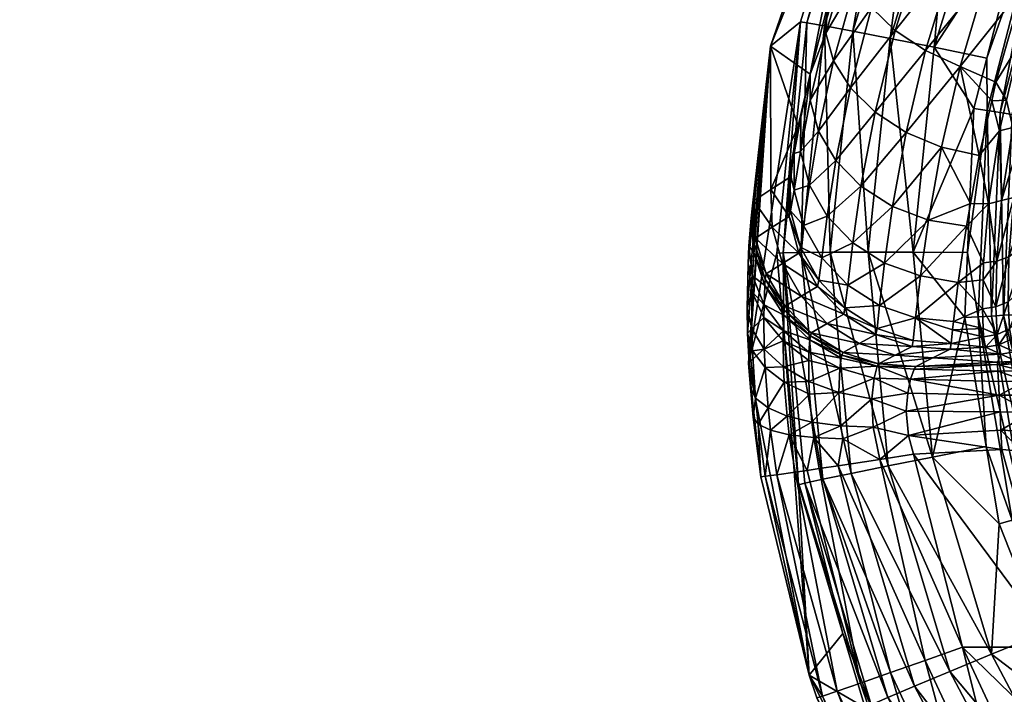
# Model space of a CAD drawing. Extents: x -0.182 to 0.135, y -0.168 to 0.
# Tile 354 of 656: x -0.04168 to -0.03276, y -0.0387 to -0.03258. Entities that reach past the tile are written whole.
import ezdxf

# ---------------------------------------------------------------- set-up
doc = ezdxf.new("R2010")
doc.units = 0
doc.layers.add('mesh', color=7, linetype='CONTINUOUS')

msp = doc.modelspace()

# ---------------------------------------------------------------- meshes
at = {"layer": 'mesh'}
mesh = msp.add_polyface(dxfattribs=at)
corners = [(-0.0341601, -0.0318317, -0.2741673), (-0.0343585, -0.0324591, -0.2746359), (-0.0339357, -0.0300997, -0.2961181), (-0.0335685, -0.0304776, -0.2737787), (-0.0338795, -0.0311084, -0.273776), (-0.033982, -0.0305869, -0.327761), (-0.0348738, -0.0328239, -0.2961419), (-0.0346032, -0.0326029, -0.3277786), (-0.0336481, -0.0299687, -0.3277556), (-0.0329795, -0.0287309, -0.3277448), (-0.0335348, -0.0307632, -0.3290509), (-0.034128, -0.0326883, -0.3290677), (-0.0337905, -0.0327542, -0.3293842), (-0.0337761, -0.0306654, -0.3286628), (-0.0343844, -0.0326395, -0.32868), (-0.0339279, -0.0306056, -0.3282248), (-0.0345457, -0.0326105, -0.3282424), (-0.0329309, -0.0287596, -0.3282088), (-0.0336498, -0.030807, -0.2733402), (-0.0338913, -0.0312635, -0.2734679), (-0.033526, -0.0306445, -0.2731052), (-0.0338239, -0.031442, -0.2731803), (-0.0332054, -0.031097, -0.2725042), (-0.0336815, -0.0316331, -0.2729307), (-0.0333527, -0.0309332, -0.2726708), (-0.033461, -0.0307804, -0.2728737), (-0.034303, -0.0329577, -0.2741542), (-0.0345159, -0.0333118, -0.2750155), (-0.0343736, -0.0327048, -0.2743864), (-0.0341761, -0.0320348, -0.2738835), (-0.0341084, -0.032253, -0.2736191), (-0.0339612, -0.0324726, -0.2733906), (-0.0341512, -0.033202, -0.273954), (-0.0337438, -0.03268, -0.2732123), (-0.0334697, -0.0328622, -0.2730952), (-0.0339275, -0.0334224, -0.2737982), (-0.0334725, -0.0318251, -0.2727342), (-0.0345162, -0.0330787, -0.2752922)]
mesh.append_faces([[corners[k] for k in face] for face in [(0, 1, 2, 2), (3, 0, 2, 2), (4, 0, 3, 3), (5, 6, 7, 7), (5, 2, 6, 6), (8, 2, 5, 5), (8, 9, 2, 2), (10, 11, 12, 12), (13, 11, 10, 10), (13, 14, 11, 11), (15, 14, 13, 13), (15, 16, 14, 14), (5, 16, 15, 15), (5, 7, 16, 16), (17, 15, 13, 13), (8, 5, 15, 15), (18, 4, 3, 3), (19, 4, 18, 18), (20, 19, 18, 18), (21, 22, 23, 23), (19, 24, 21, 21), (20, 25, 19, 19), (26, 27, 28, 28), (29, 1, 0, 0), (29, 28, 1, 1), (30, 28, 29, 29), (30, 26, 28, 28), (31, 26, 30, 30), (31, 32, 26, 26), (33, 32, 31, 31), (34, 35, 33, 33), (19, 0, 4, 4), (19, 29, 0, 0), (21, 29, 19, 19), (21, 30, 29, 29), (23, 30, 21, 21), (23, 31, 30, 30), (36, 31, 23, 23), (36, 33, 31, 31), (2, 1, 37, 37), (37, 6, 2, 2), (28, 37, 1, 1)]])
mesh = msp.add_polyface(dxfattribs=at)
corners = [(-0.0333904, -0.0328336, -0.3296123), (-0.0329134, -0.0329315, -0.3297396), (-0.0325571, -0.0315536, -0.3297275), (-0.0328407, -0.0310495, -0.3295967), (-0.0323987, -0.0312359, -0.3297248), (-0.0332172, -0.0308936, -0.329368), (-0.0337905, -0.0327542, -0.3293842), (-0.0335348, -0.0307632, -0.3290509), (-0.0321515, -0.0313535, -0.2721667), (-0.0323497, -0.0319724, -0.2724066), (-0.0323584, -0.0317333, -0.2723054), (-0.0320319, -0.0312173, -0.272123), (-0.0325929, -0.0315898, -0.2722792), (-0.0323372, -0.0312164, -0.2721442), (-0.032818, -0.0314318, -0.2723045), (-0.0325174, -0.0310713, -0.2721589), (-0.0330248, -0.0312654, -0.2723805), (-0.0332099, -0.0320064, -0.2726028), (-0.0329094, -0.032166, -0.2725445), (-0.0334725, -0.0318251, -0.2727342), (-0.0336815, -0.0316331, -0.2729307), (-0.0332054, -0.031097, -0.2725042), (-0.0337438, -0.03268, -0.2732123), (-0.0334697, -0.0328622, -0.2730952), (-0.0322412, -0.0320041, -0.2724353), (-0.0324212, -0.0321938, -0.2725271), (-0.0319257, -0.0312638, -0.2721506), (-0.0324424, -0.0315964, -0.3297321), (-0.0327925, -0.033426, -0.3297224), (-0.0323303, -0.0316386, -0.3297067), (-0.0324762, -0.0334763, -0.3293762), (-0.0320307, -0.0317536, -0.3293612), (-0.0320729, -0.0317369, -0.3294749), (-0.0322194, -0.0325483, -0.3292467), (-0.0320156, -0.0317603, -0.3292398), (-0.0325895, -0.0322941, -0.2725628), (-0.0331558, -0.0330079, -0.2730466), (-0.0321385, -0.0320228, -0.2724873), (-0.0325046, -0.032812, -0.2728819), (-0.0319722, -0.0320184, -0.2726485), (-0.0323996, -0.032813, -0.27293), (-0.0322296, -0.0327694, -0.2730778), (-0.0321413, -0.032674, -0.2732669), (-0.0319177, -0.0319955, -0.272749), (-0.0322273, -0.0316776, -0.329653), (-0.0315065, -0.0299864, -0.3296923), (-0.0326838, -0.0334427, -0.3296684), (-0.0325208, -0.0334686, -0.32949)]
mesh.append_faces([[corners[k] for k in face] for face in [(0, 1, 2, 2), (3, 2, 4, 4), (3, 0, 2, 2), (5, 0, 3, 3), (5, 6, 0, 0), (7, 6, 5, 5), (8, 9, 10, 10), (8, 11, 9, 9), (12, 8, 10, 10), (12, 13, 8, 8), (14, 13, 12, 12), (14, 15, 13, 13), (16, 15, 14, 14), (17, 12, 18, 18), (17, 14, 12, 12), (19, 14, 17, 17), (19, 16, 14, 14), (20, 16, 19, 19), (20, 21, 16, 16), (17, 22, 19, 19), (18, 23, 17, 17), (9, 24, 25, 25), (9, 26, 24, 24), (11, 26, 9, 9), (27, 2, 1, 1), (27, 4, 2, 2), (28, 29, 27, 27), (30, 31, 32, 32), (33, 34, 31, 31), (35, 9, 25, 25), (10, 9, 35, 35), (12, 10, 35, 35), (18, 12, 35, 35), (35, 36, 18, 18), (37, 38, 24, 24), (39, 40, 37, 37), (41, 40, 39, 39), (42, 41, 43, 43), (44, 45, 29, 29), (46, 44, 29, 29), (47, 32, 44, 44)]])
mesh = msp.add_polyface(dxfattribs=at)
corners = [(-0.0333904, -0.0328336, -0.3296123), (-0.033032, -0.03339, -0.3297436), (-0.0329134, -0.0329315, -0.3297396), (-0.0335815, -0.0346907, -0.3296285), (-0.0337905, -0.0327542, -0.3293842), (-0.0333247, -0.0337385, -0.2736558), (-0.0337693, -0.0342765, -0.2744521), (-0.0336462, -0.0336051, -0.2736967), (-0.0331558, -0.0330079, -0.2730466), (-0.0334697, -0.0328622, -0.2730952), (-0.0329833, -0.0338145, -0.273678), (-0.0330624, -0.0342508, -0.2741946), (-0.0332099, -0.0320064, -0.2726028), (-0.0337438, -0.03268, -0.2732123), (-0.0329094, -0.032166, -0.2725445), (-0.0326157, -0.0327956, -0.2728548), (-0.0326794, -0.0335622, -0.2734614), (-0.0327357, -0.033312, -0.2732495), (-0.0325046, -0.032812, -0.2728819), (-0.0324212, -0.0321938, -0.2725271), (-0.032911, -0.0334081, -0.3297479), (-0.0324424, -0.0315964, -0.3297321), (-0.0327925, -0.033426, -0.3297224), (-0.0328731, -0.0352704, -0.3297384), (-0.0325538, -0.0352539, -0.3293917), (-0.0324762, -0.0334763, -0.3293762), (-0.0325208, -0.0334686, -0.32949), (-0.032798, -0.0335904, -0.2734715), (-0.0328983, -0.0342538, -0.2741812), (-0.0328699, -0.0333183, -0.2732507), (-0.0328317, -0.0331512, -0.2731068), (-0.0325895, -0.0322941, -0.2725628), (-0.0327799, -0.0342235, -0.2741645), (-0.0323996, -0.032813, -0.27293), (-0.0325723, -0.0335474, -0.2735035), (-0.0326707, -0.0341955, -0.2741989), (-0.0323998, -0.0334673, -0.273634), (-0.0324971, -0.0340829, -0.2743085), (-0.0326838, -0.0334427, -0.3296684), (-0.0323303, -0.0316386, -0.3297067), (-0.0322273, -0.0316776, -0.329653), (-0.0327634, -0.0352642, -0.3296843), (-0.0325988, -0.0352557, -0.3295056)]
mesh.append_faces([[corners[k] for k in face] for face in [(0, 1, 2, 2), (0, 3, 1, 1), (4, 3, 0, 0), (5, 6, 7, 7), (8, 7, 9, 9), (8, 5, 7, 7), (10, 5, 8, 8), (10, 11, 5, 5), (12, 9, 13, 13), (14, 8, 9, 9), (15, 16, 17, 17), (15, 18, 16, 16), (19, 18, 15, 15), (20, 2, 1, 1), (20, 21, 2, 2), (22, 21, 20, 20), (23, 22, 20, 20), (24, 25, 26, 26), (10, 27, 28, 28), (29, 27, 10, 10), (30, 15, 17, 17), (31, 15, 30, 30), (31, 19, 15, 15), (17, 29, 30, 30), (27, 29, 17, 17), (8, 29, 10, 10), (8, 30, 29, 29), (31, 30, 8, 8), (16, 27, 17, 17), (32, 27, 16, 16), (32, 28, 27, 27), (33, 16, 18, 18), (34, 16, 33, 33), (34, 32, 16, 16), (35, 32, 34, 34), (36, 35, 34, 34), (37, 35, 36, 36), (38, 39, 22, 22), (26, 40, 38, 38), (41, 38, 22, 22), (42, 26, 38, 38)]])
mesh = msp.add_polyface(dxfattribs=at)
corners = [(-0.0348738, -0.0328239, -0.2961419), (-0.035086, -0.0351948, -0.2956986), (-0.0350825, -0.0354246, -0.2958393), (-0.0350789, -0.034798, -0.2953586), (-0.0350683, -0.0356996, -0.2959546), (-0.0350748, -0.0356981, -0.296167), (-0.0347533, -0.0354008, -0.3278031), (-0.0348191, -0.0347013, -0.3277969), (-0.0346032, -0.0326029, -0.3277786), (-0.0347605, -0.0346975, -0.3282606), (-0.0348608, -0.0344661, -0.285916), (-0.0346176, -0.0347001, -0.2778455), (-0.0347675, -0.034795, -0.2859146), (-0.0348715, -0.0341243, -0.2859191), (-0.0347073, -0.0343665, -0.277847), (-0.0347126, -0.0340211, -0.2778503), (-0.0349145, -0.0348892, -0.2939837), (-0.0345972, -0.0350916, -0.285915), (-0.0347427, -0.035181, -0.2939841), (-0.0350112, -0.0345648, -0.293985), (-0.0350272, -0.0342266, -0.293988), (-0.0350214, -0.0346238, -0.2944051), (-0.0350434, -0.0350469, -0.2951565), (-0.0350433, -0.0353878, -0.295453), (-0.0350394, -0.0349067, -0.2949862), (-0.0350707, -0.0346336, -0.2951619), (-0.0350277, -0.0346953, -0.2946125), (-0.035051, -0.0343834, -0.2947268), (-0.0350412, -0.034298, -0.2944835), (-0.0349224, -0.0349363, -0.2943326), (-0.0349267, -0.0349942, -0.2945061), (-0.0349338, -0.0351678, -0.2948213), (-0.0349355, -0.0352841, -0.2949665), (-0.0347537, -0.0352633, -0.2944135), (-0.0347499, -0.0352175, -0.2942703)]
mesh.append_faces([[corners[k] for k in face] for face in [(0, 1, 2, 2), (0, 3, 1, 1), (4, 0, 2, 2), (4, 5, 0, 0), (5, 6, 7, 7), (8, 5, 7, 7), (8, 0, 5, 5), (9, 7, 6, 6), (10, 11, 12, 12), (13, 14, 10, 10), (13, 15, 14, 14), (16, 17, 18, 18), (16, 12, 17, 17), (19, 12, 16, 16), (19, 10, 12, 12), (20, 10, 19, 19), (20, 13, 10, 10), (21, 19, 16, 16), (1, 22, 23, 23), (3, 22, 1, 1), (3, 24, 22, 22), (25, 24, 3, 3), (25, 26, 24, 24), (27, 26, 25, 25), (27, 21, 26, 26), (28, 21, 27, 27), (28, 19, 21, 21), (20, 19, 28, 28), (29, 21, 16, 16), (29, 26, 21, 21), (30, 26, 29, 29), (30, 24, 26, 26), (31, 24, 30, 30), (31, 22, 24, 24), (32, 22, 31, 31), (32, 23, 22, 22), (30, 33, 31, 31), (30, 34, 33, 33), (29, 34, 30, 30), (29, 18, 34, 34), (16, 18, 29, 29)]])
mesh = msp.add_polyface(dxfattribs=at)
corners = [(-0.0346259, -0.033547, -0.2765712), (-0.034662, -0.0337972, -0.2765784), (-0.034697, -0.0339743, -0.2772898), (-0.0348738, -0.0328239, -0.2961419), (-0.0350412, -0.034298, -0.2944835), (-0.035051, -0.0343834, -0.2947268), (-0.0350707, -0.0346336, -0.2951619), (-0.0350789, -0.034798, -0.2953586), (-0.0345993, -0.0334667, -0.2758529), (-0.0350272, -0.0342266, -0.293988), (-0.0348715, -0.0341243, -0.2859191), (-0.0347126, -0.0340211, -0.2778503), (-0.034128, -0.0326883, -0.3290677), (-0.0339898, -0.0346909, -0.3294011), (-0.0337905, -0.0327542, -0.3293842), (-0.0343844, -0.0326395, -0.32868), (-0.0343342, -0.0346921, -0.3290852), (-0.0345457, -0.0326105, -0.3282424), (-0.0345958, -0.0346944, -0.3286979), (-0.0347605, -0.0346975, -0.3282606), (-0.0346032, -0.0326029, -0.3277786), (-0.0348191, -0.0347013, -0.3277969), (-0.0346924, -0.0343162, -0.2772444), (-0.0346607, -0.0341283, -0.2764793), (-0.0346038, -0.0337777, -0.2756981), (-0.0345229, -0.0340836, -0.2755545), (-0.0344403, -0.0335954, -0.2748256), (-0.0345159, -0.0333118, -0.2750155), (-0.0342835, -0.0338613, -0.2746621), (-0.0343616, -0.0343655, -0.2754308), (-0.0340551, -0.0340932, -0.2745349), (-0.034303, -0.0329577, -0.2741542), (-0.0341512, -0.033202, -0.273954), (-0.0339275, -0.0334224, -0.2737982), (-0.0336462, -0.0336051, -0.2736967), (-0.0337693, -0.0342765, -0.2744521), (-0.0337438, -0.03268, -0.2732123), (-0.0334697, -0.0328622, -0.2730952), (-0.0345162, -0.0330787, -0.2752922), (-0.0343736, -0.0327048, -0.2743864)]
mesh.append_faces([[corners[k] for k in face] for face in [(0, 1, 2, 2), (3, 4, 5, 5), (6, 3, 5, 5), (6, 7, 3, 3), (8, 1, 0, 0), (3, 9, 4, 4), (3, 10, 9, 9), (0, 10, 3, 3), (0, 11, 10, 10), (2, 11, 0, 0), (12, 13, 14, 14), (15, 16, 12, 12), (17, 18, 15, 15), (17, 19, 18, 18), (20, 19, 17, 17), (20, 21, 19, 19), (22, 11, 2, 2), (23, 2, 1, 1), (23, 22, 2, 2), (24, 1, 8, 8), (24, 23, 1, 1), (25, 23, 24, 24), (26, 24, 27, 27), (26, 25, 24, 24), (28, 25, 26, 26), (28, 29, 25, 25), (30, 29, 28, 28), (31, 26, 27, 27), (32, 26, 31, 31), (32, 28, 26, 26), (33, 28, 32, 32), (33, 30, 28, 28), (34, 30, 33, 33), (34, 35, 30, 30), (36, 33, 32, 32), (37, 34, 33, 33), (38, 0, 3, 3), (8, 0, 38, 38), (24, 8, 38, 38), (27, 24, 38, 38), (39, 27, 38, 38)]])
mesh = msp.add_polyface(dxfattribs=at)
corners = [(-0.0339898, -0.0346909, -0.3294011), (-0.0334066, -0.0365493, -0.3296447), (-0.0335815, -0.0346907, -0.3296285), (-0.0343342, -0.0346921, -0.3290852), (-0.0338074, -0.0366292, -0.329418), (-0.0345958, -0.0346944, -0.3286979), (-0.0341455, -0.0366977, -0.3291027), (-0.0347605, -0.0346975, -0.3282606), (-0.0344023, -0.036751, -0.3287159), (-0.0337905, -0.0327542, -0.3293842), (-0.034128, -0.0326883, -0.3290677), (-0.0343844, -0.0326395, -0.32868), (-0.0346924, -0.0343162, -0.2772444), (-0.0347073, -0.0343665, -0.277847), (-0.0347126, -0.0340211, -0.2778503), (-0.0346036, -0.0346469, -0.2772033), (-0.0346176, -0.0347001, -0.2778455), (-0.0344361, -0.0349465, -0.277169), (-0.034449, -0.0350016, -0.2778459), (-0.0342, -0.0351967, -0.2771437), (-0.0342118, -0.0352526, -0.2778481), (-0.0345749, -0.0344503, -0.2763878), (-0.0346607, -0.0341283, -0.2764793), (-0.0344098, -0.0347437, -0.2763095), (-0.0341756, -0.0349905, -0.2762492), (-0.0338864, -0.0351758, -0.2762105), (-0.0339096, -0.0353823, -0.2771287), (-0.0345229, -0.0340836, -0.2755545), (-0.0343616, -0.0343655, -0.2754308), (-0.0341299, -0.034606, -0.2753348), (-0.033842, -0.0347903, -0.2752724), (-0.0335157, -0.034907, -0.2752473), (-0.0335599, -0.0352882, -0.2761959), (-0.0340551, -0.0340932, -0.2745349), (-0.0337693, -0.0342765, -0.2744521), (-0.0334441, -0.0343999, -0.2744188), (-0.0345972, -0.0350916, -0.285915), (-0.0347675, -0.034795, -0.2859146), (-0.0348608, -0.0344661, -0.285916), (-0.0347427, -0.035181, -0.2939841), (-0.0343601, -0.035338, -0.2859171)]
mesh.append_faces([[corners[k] for k in face] for face in [(0, 1, 2, 2), (3, 4, 0, 0), (5, 6, 3, 3), (7, 8, 5, 5), (9, 0, 2, 2), (10, 3, 0, 0), (11, 5, 3, 3), (12, 13, 14, 14), (15, 13, 12, 12), (15, 16, 13, 13), (17, 16, 15, 15), (17, 18, 16, 16), (19, 18, 17, 17), (19, 20, 18, 18), (21, 12, 22, 22), (21, 15, 12, 12), (23, 15, 21, 21), (23, 17, 15, 15), (24, 17, 23, 23), (24, 19, 17, 17), (25, 19, 24, 24), (25, 26, 19, 19), (27, 21, 22, 22), (28, 21, 27, 27), (28, 23, 21, 21), (29, 23, 28, 28), (29, 24, 23, 23), (30, 24, 29, 29), (30, 25, 24, 24), (31, 25, 30, 30), (31, 32, 25, 25), (33, 29, 28, 28), (34, 29, 33, 33), (34, 30, 29, 29), (35, 30, 34, 34), (35, 31, 30, 30), (36, 18, 20, 20), (37, 18, 36, 36), (37, 16, 18, 18), (38, 13, 16, 16), (39, 36, 40, 40)]])
mesh = msp.add_polyface(dxfattribs=at)
corners = [(-0.0335815, -0.0346907, -0.3296285), (-0.0330889, -0.0346934, -0.329755), (-0.033032, -0.03339, -0.3297436), (-0.0331148, -0.035285, -0.3297601), (-0.0330996, -0.0344556, -0.274437), (-0.0335157, -0.034907, -0.2752473), (-0.0334441, -0.0343999, -0.2744188), (-0.0333247, -0.0337385, -0.2736558), (-0.0337693, -0.0342765, -0.2744521), (-0.0330624, -0.0342508, -0.2741946), (-0.0328248, -0.0347732, -0.2749818), (-0.0329474, -0.0349412, -0.2753076), (-0.0329437, -0.0347872, -0.2749695), (-0.0328328, -0.035187, -0.2758948), (-0.0329539, -0.0352056, -0.2758879), (-0.0324961, -0.034875, -0.2760068), (-0.0325356, -0.0352132, -0.276872), (-0.0325466, -0.0349803, -0.2759691), (-0.0324869, -0.0351005, -0.2768919), (-0.0324743, -0.0347612, -0.2760475), (-0.032911, -0.0334081, -0.3297479), (-0.0329926, -0.0352775, -0.3297642), (-0.0328731, -0.0352704, -0.3297384), (-0.0325538, -0.0352539, -0.3293917), (-0.0325208, -0.0334686, -0.32949), (-0.0325988, -0.0352557, -0.3295056), (-0.0325152, -0.0347371, -0.3292658), (-0.0324762, -0.0334763, -0.3293762), (-0.0331732, -0.0349669, -0.2753067), (-0.0328983, -0.0342538, -0.2741812), (-0.0329833, -0.0338145, -0.273678), (-0.0335599, -0.0352882, -0.2761959), (-0.0327799, -0.0342235, -0.2741645), (-0.0326707, -0.0341955, -0.2741989), (-0.0327137, -0.0347348, -0.2750075), (-0.0327201, -0.0351411, -0.2759113), (-0.0324971, -0.0340829, -0.2743085), (-0.0325397, -0.0345948, -0.2750927), (-0.0324135, -0.0339171, -0.2744511), (-0.0324617, -0.0343992, -0.2752056), (-0.0325378, -0.035254, -0.3292703), (-0.032481, -0.034808, -0.3209454), (-0.0327634, -0.0352642, -0.3296843), (-0.0327925, -0.033426, -0.3297224), (-0.0326838, -0.0334427, -0.3296684)]
mesh.append_faces([[corners[k] for k in face] for face in [(0, 1, 2, 2), (0, 3, 1, 1), (4, 5, 6, 6), (7, 6, 8, 8), (9, 6, 7, 7), (9, 4, 6, 6), (10, 11, 12, 12), (13, 11, 10, 10), (13, 14, 11, 11), (15, 16, 17, 17), (18, 16, 15, 15), (19, 18, 15, 15), (20, 2, 1, 1), (21, 20, 1, 1), (22, 20, 21, 21), (23, 24, 25, 25), (26, 27, 23, 23), (28, 11, 14, 14), (28, 12, 11, 11), (4, 12, 28, 28), (4, 29, 12, 12), (9, 29, 4, 4), (30, 29, 9, 9), (28, 31, 5, 5), (4, 28, 5, 5), (10, 29, 32, 32), (10, 12, 29, 29), (33, 10, 32, 32), (34, 10, 33, 33), (34, 13, 10, 10), (35, 13, 34, 34), (36, 34, 33, 33), (37, 34, 36, 36), (37, 35, 34, 34), (17, 35, 37, 37), (38, 37, 36, 36), (15, 17, 37, 37), (39, 15, 37, 37), (40, 41, 26, 26), (42, 43, 22, 22), (25, 44, 42, 42)]])
mesh = msp.add_polyface(dxfattribs=at)
corners = [(-0.1519065, -0.0398246, -0.2751811), (-0.1517958, -0.0383214, -0.275209), (-0.1516365, -0.0398482, -0.2755665), (-0.151469, -0.0398611, -0.2760068), (-0.1514049, -0.0383105, -0.2759978), (-0.1513548, -0.0383079, -0.2761911), (-0.1514675, -0.0383138, -0.275756), (-0.1515454, -0.0383162, -0.2755823), (-0.1514145, -0.0398625, -0.2764749), (-0.1515202, -0.0405751, -0.2764804), (-0.1516283, -0.041304, -0.2764861), (-0.1518477, -0.0412687, -0.2755781), (-0.1516824, -0.0412974, -0.2760182), (-0.151866, -0.042111, -0.2760247), (-0.1518124, -0.0421205, -0.2764924), (-0.1514725, -0.0367586, -0.2759637), (-0.1514194, -0.0367407, -0.2764328), (-0.1513758, -0.037576, -0.2764489), (-0.1516391, -0.0367874, -0.2755226), (-0.1515794, -0.0359369, -0.2759423), (-0.1517444, -0.0359767, -0.2755007), (-0.1515275, -0.0359141, -0.276412), (-0.1518693, -0.0345302, -0.2758975), (-0.1517991, -0.0346017, -0.2763717), (-0.1518017, -0.0367751, -0.3204139), (-0.1517585, -0.0375947, -0.3203983), (-0.1519007, -0.0405182, -0.3203848), (-0.1518324, -0.0401533, -0.3203848), (-0.0314026, -0.0391481, -0.2937698), (-0.0369529, -0.0472889, -0.2935256), (-0.0369818, -0.047288, -0.2941042), (-0.1513377, -0.0383043, -0.2764629), (-0.1517399, -0.0383096, -0.320642), (-0.1517229, -0.038308, -0.3204571)]
mesh.append_faces([[corners[k] for k in face] for face in [(0, 1, 2, 2), (3, 4, 5, 5), (3, 6, 4, 4), (2, 6, 3, 3), (2, 7, 6, 6), (1, 7, 2, 2), (8, 3, 5, 5), (9, 3, 8, 8), (9, 10, 3, 3), (3, 11, 2, 2), (3, 12, 11, 11), (10, 12, 3, 3), (10, 13, 12, 12), (14, 13, 10, 10), (15, 16, 17, 17), (15, 6, 18, 18), (15, 4, 6, 6), (17, 4, 15, 15), (17, 5, 4, 4), (18, 7, 1, 1), (6, 7, 18, 18), (19, 18, 20, 20), (19, 15, 18, 18), (21, 15, 19, 19), (21, 16, 15, 15), (22, 19, 20, 20), (23, 21, 19, 19), (24, 21, 23, 23), (24, 16, 21, 21), (25, 16, 24, 24), (25, 17, 16, 16), (26, 8, 27, 27), (26, 9, 8, 8), (26, 10, 9, 9), (28, 29, 30, 30), (8, 5, 31, 31), (31, 5, 17, 17), (25, 32, 33, 33), (33, 17, 25, 25), (33, 31, 17, 17), (27, 31, 33, 33), (27, 8, 31, 31)]])
mesh = msp.add_polyface(dxfattribs=at)
corners = [(-0.035057, -0.0359188, -0.2960466), (-0.0350748, -0.0356981, -0.296167), (-0.0350683, -0.0356996, -0.2959546), (-0.0350329, -0.0361882, -0.2961152), (-0.0346215, -0.0368015, -0.3278153), (-0.0347605, -0.0346975, -0.3282606), (-0.0347533, -0.0354008, -0.3278031), (-0.034564, -0.0367862, -0.3282788), (-0.0347427, -0.035181, -0.2939841), (-0.0343601, -0.035338, -0.2859171), (-0.0345059, -0.0354231, -0.2939862), (-0.0347499, -0.0352175, -0.2942703), (-0.035086, -0.0351948, -0.2956986), (-0.0350433, -0.0353878, -0.295453), (-0.0350825, -0.0354246, -0.2958393), (-0.0350101, -0.0360168, -0.295758), (-0.0350373, -0.0355867, -0.2955763), (-0.0349317, -0.0355699, -0.295221), (-0.0349355, -0.0352841, -0.2949665), (-0.0349247, -0.0357382, -0.2953276), (-0.0348977, -0.0361046, -0.2954846), (-0.0349871, -0.0362522, -0.2958176), (-0.0345138, -0.0354513, -0.2942217), (-0.0347537, -0.0352633, -0.2944135), (-0.0345184, -0.0354873, -0.2943402), (-0.0347596, -0.0354025, -0.2946763), (-0.0345264, -0.0355983, -0.2945591), (-0.0347609, -0.035497, -0.2947985), (-0.034529, -0.0356744, -0.2946616), (-0.0347571, -0.035732, -0.2950146), (-0.0345281, -0.0358657, -0.294844), (-0.0347504, -0.0358716, -0.2951055), (-0.0345231, -0.0359803, -0.2949211), (-0.0347255, -0.0361778, -0.2952395), (-0.0345016, -0.0362329, -0.2950347), (-0.0349338, -0.0351678, -0.2948213), (-0.0342467, -0.0357444, -0.2944759)]
mesh.append_faces([[corners[k] for k in face] for face in [(0, 1, 2, 2), (0, 3, 1, 1), (4, 5, 6, 6), (4, 7, 5, 5), (8, 9, 10, 10), (11, 8, 10, 10), (12, 13, 14, 14), (14, 15, 2, 2), (14, 16, 15, 15), (13, 16, 14, 14), (17, 13, 18, 18), (17, 16, 13, 13), (19, 16, 17, 17), (19, 15, 16, 16), (20, 15, 19, 19), (20, 21, 15, 15), (22, 11, 10, 10), (22, 23, 11, 11), (24, 23, 22, 22), (24, 25, 23, 23), (26, 25, 24, 24), (26, 27, 25, 25), (28, 27, 26, 26), (28, 29, 27, 27), (30, 29, 28, 28), (30, 31, 29, 29), (32, 31, 30, 30), (32, 33, 31, 31), (34, 33, 32, 32), (15, 0, 2, 2), (15, 3, 0, 0), (20, 31, 33, 33), (19, 31, 20, 20), (19, 29, 31, 31), (17, 29, 19, 19), (17, 27, 29, 29), (18, 27, 17, 17), (18, 25, 27, 27), (35, 25, 18, 18), (35, 23, 25, 25), (28, 36, 30, 30)]])
mesh = msp.add_polyface(dxfattribs=at)
corners = [(-0.0350748, -0.0356981, -0.296167), (-0.0350329, -0.0361882, -0.2961152), (-0.034963, -0.0367275, -0.2961715), (-0.0341455, -0.0366977, -0.3291027), (-0.0332504, -0.0384947, -0.3294343), (-0.0338074, -0.0366292, -0.329418), (-0.0339898, -0.0346909, -0.3294011), (-0.0334066, -0.0365493, -0.3296447), (-0.0343342, -0.0346921, -0.3290852), (-0.0345958, -0.0346944, -0.3286979), (-0.0344023, -0.036751, -0.3287159), (-0.0347605, -0.0346975, -0.3282606), (-0.034564, -0.0367862, -0.3282788), (-0.0346215, -0.0368015, -0.3278153), (-0.034219, -0.0381495, -0.327827), (-0.0348762, -0.0363059, -0.2955355), (-0.0349871, -0.0362522, -0.2958176), (-0.0348977, -0.0361046, -0.2954846), (-0.0345016, -0.0362329, -0.2950347), (-0.0347056, -0.0363468, -0.2952825), (-0.0347255, -0.0361778, -0.2952395), (-0.0344836, -0.0363728, -0.2950709), (-0.0350101, -0.0360168, -0.295758), (-0.0345436, -0.0366705, -0.295203), (-0.0346528, -0.0366866, -0.2953118), (-0.0344343, -0.0366544, -0.2950942), (-0.0342369, -0.0362673, -0.2948802), (-0.0342208, -0.0363828, -0.2949109), (-0.034525, -0.0385263, -0.2961917), (-0.0347533, -0.0354008, -0.3278031), (-0.0336445, -0.0361323, -0.2946839), (-0.0339444, -0.0362793, -0.2947834), (-0.0339558, -0.0360228, -0.294643), (-0.0336251, -0.0363535, -0.2947739), (-0.0349238, -0.0367241, -0.295864), (-0.0348187, -0.0367102, -0.2955727), (-0.0342607, -0.0366282, -0.2949851), (-0.0342564, -0.0359643, -0.2947181), (-0.0338845, -0.0365708, -0.2948289), (-0.03358, -0.0365235, -0.2947941), (-0.0342698, -0.0386718, -0.2954989), (-0.0337882, -0.0385045, -0.2949949), (-0.0334731, -0.0383933, -0.2948571)]
mesh.append_faces([[corners[k] for k in face] for face in [(0, 1, 2, 2), (3, 4, 5, 5), (6, 5, 7, 7), (8, 3, 5, 5), (9, 10, 3, 3), (11, 12, 10, 10), (13, 14, 12, 12), (15, 16, 17, 17), (18, 19, 20, 20), (21, 19, 18, 18), (16, 1, 22, 22), (16, 2, 1, 1), (15, 20, 19, 19), (17, 20, 15, 15), (19, 23, 24, 24), (21, 23, 19, 19), (21, 25, 23, 23), (21, 26, 27, 27), (18, 26, 21, 21), (28, 29, 0, 0), (28, 13, 29, 29), (30, 31, 32, 32), (33, 31, 30, 30), (31, 26, 32, 32), (31, 27, 26, 26), (16, 34, 2, 2), (15, 34, 16, 16), (15, 35, 34, 34), (15, 19, 35, 35), (19, 24, 35, 35), (36, 25, 21, 21), (21, 27, 36, 36), (18, 37, 26, 26), (38, 33, 39, 39), (38, 31, 33, 33), (38, 27, 31, 31), (36, 27, 38, 38), (34, 28, 2, 2), (40, 35, 24, 24), (41, 25, 36, 36), (42, 36, 38, 38)]])
mesh = msp.add_polyface(dxfattribs=at)
corners = [(-0.0335815, -0.0346907, -0.3296285), (-0.0334066, -0.0365493, -0.3296447), (-0.0331148, -0.035285, -0.3297601), (-0.0332478, -0.0355708, -0.2778638), (-0.0327871, -0.0356173, -0.2859322), (-0.0334043, -0.0356496, -0.2859325), (-0.0329272, -0.0355539, -0.2778539), (-0.0332389, -0.0355193, -0.2771331), (-0.0329446, -0.0354581, -0.2768328), (-0.0332246, -0.0353956, -0.2765556), (-0.0329474, -0.0353822, -0.2765485), (-0.033216, -0.0353208, -0.2762061), (-0.0329539, -0.0352056, -0.2758879), (-0.0335599, -0.0352882, -0.2761959), (-0.0335827, -0.035492, -0.2771251), (-0.0335923, -0.0355462, -0.2778573), (-0.0337454, -0.0356256, -0.2859261), (-0.032822, -0.035437, -0.276835), (-0.0328328, -0.035187, -0.2758948), (-0.0328042, -0.0355318, -0.277852), (-0.0324869, -0.0351005, -0.2768919), (-0.0325185, -0.0353013, -0.2778489), (-0.0325356, -0.0352132, -0.276872), (-0.0326629, -0.0355948, -0.2859302), (-0.032645, -0.0356805, -0.2940104), (-0.0329926, -0.0352775, -0.3297642), (-0.0330889, -0.0346934, -0.329755), (-0.0325378, -0.035254, -0.3292703), (-0.0325152, -0.0347371, -0.3292658), (-0.0325538, -0.0352539, -0.3293917), (-0.0331732, -0.0349669, -0.2753067), (-0.0327201, -0.0351411, -0.2759113), (-0.0327085, -0.0353868, -0.2768427), (-0.0326905, -0.0354799, -0.2778504), (-0.0325466, -0.0349803, -0.2759691), (-0.0325483, -0.035542, -0.2859286), (-0.0325196, -0.0356577, -0.2940083)]
mesh.append_faces([[corners[k] for k in face] for face in [(0, 1, 2, 2), (3, 4, 5, 5), (3, 6, 4, 4), (7, 6, 3, 3), (7, 8, 6, 6), (9, 8, 7, 7), (9, 10, 8, 8), (11, 10, 9, 9), (11, 12, 10, 10), (13, 11, 9, 9), (7, 13, 9, 9), (7, 14, 13, 13), (7, 15, 14, 14), (3, 15, 7, 7), (16, 3, 5, 5), (16, 15, 3, 3), (17, 12, 18, 18), (17, 10, 12, 12), (17, 8, 10, 10), (17, 6, 8, 8), (19, 6, 17, 17), (20, 21, 22, 22), (23, 24, 4, 4), (19, 4, 6, 6), (19, 23, 4, 4), (25, 26, 2, 2), (27, 28, 29, 29), (30, 12, 11, 11), (30, 11, 13, 13), (31, 17, 18, 18), (32, 17, 31, 31), (32, 19, 17, 17), (33, 19, 32, 32), (34, 32, 31, 31), (22, 32, 34, 34), (22, 33, 32, 32), (21, 33, 22, 22), (35, 36, 23, 23), (33, 23, 19, 19), (33, 35, 23, 23), (21, 35, 33, 33)]])
mesh = msp.add_polyface(dxfattribs=at)
corners = [(-0.0339096, -0.0353823, -0.2771287), (-0.0342118, -0.0352526, -0.2778481), (-0.0342, -0.0351967, -0.2771437), (-0.0339203, -0.0354379, -0.277852), (-0.0335827, -0.035492, -0.2771251), (-0.0335923, -0.0355462, -0.2778573), (-0.0335599, -0.0352882, -0.2761959), (-0.0338864, -0.0351758, -0.2762105), (-0.0340704, -0.0355197, -0.2859209), (-0.0337454, -0.0356256, -0.2859261), (-0.0343601, -0.035338, -0.2859171), (-0.0345972, -0.0350916, -0.285915), (-0.0338957, -0.0357049, -0.293995), (-0.0334043, -0.0356496, -0.2859325), (-0.033558, -0.0357283, -0.2940011), (-0.034218, -0.0356012, -0.2939899), (-0.0345059, -0.0354231, -0.2939862), (-0.0342278, -0.0356241, -0.2941896), (-0.0345184, -0.0354873, -0.2943402), (-0.0342342, -0.0356535, -0.2942901), (-0.0345264, -0.0355983, -0.2945591), (-0.0345138, -0.0354513, -0.2942217), (-0.0339082, -0.0357261, -0.2941759), (-0.0335735, -0.0357513, -0.2941813), (-0.0336053, -0.0358421, -0.2943947), (-0.0339359, -0.0358329, -0.2944314), (-0.0336316, -0.0359702, -0.2945564), (-0.0339558, -0.0360228, -0.294643), (-0.0336445, -0.0361323, -0.2946839), (-0.0342467, -0.0357444, -0.2944759), (-0.0342564, -0.0359643, -0.2947181), (-0.0342369, -0.0362673, -0.2948802), (-0.0345231, -0.0359803, -0.2949211), (-0.0345016, -0.0362329, -0.2950347), (-0.0345281, -0.0358657, -0.294844), (-0.034529, -0.0356744, -0.2946616)]
mesh.append_faces([[corners[k] for k in face] for face in [(0, 1, 2, 2), (0, 3, 1, 1), (4, 3, 0, 0), (4, 5, 3, 3), (6, 0, 7, 7), (6, 4, 0, 0), (8, 5, 9, 9), (8, 3, 5, 5), (10, 3, 8, 8), (10, 1, 3, 3), (11, 1, 10, 10), (12, 13, 14, 14), (12, 9, 13, 13), (15, 9, 12, 12), (15, 8, 9, 9), (16, 8, 15, 15), (16, 10, 8, 8), (17, 15, 12, 12), (18, 19, 20, 20), (18, 17, 19, 19), (21, 17, 18, 18), (21, 15, 17, 17), (16, 15, 21, 21), (22, 14, 23, 23), (22, 12, 14, 14), (24, 22, 23, 23), (24, 25, 22, 22), (26, 25, 24, 24), (26, 27, 25, 25), (28, 27, 26, 26), (22, 17, 12, 12), (22, 19, 17, 17), (22, 29, 19, 19), (25, 29, 22, 22), (25, 30, 29, 29), (27, 30, 25, 25), (27, 31, 30, 30), (32, 30, 33, 33), (34, 30, 32, 32), (34, 29, 30, 30), (20, 29, 35, 35), (20, 19, 29, 29)]])
mesh = msp.add_polyface(dxfattribs=at)
corners = [(-0.0334066, -0.0365493, -0.3296447), (-0.032919, -0.0364547, -0.3297703), (-0.0331148, -0.035285, -0.3297601), (-0.0327871, -0.0356173, -0.2859322), (-0.032645, -0.0356805, -0.2940104), (-0.0328187, -0.0356896, -0.2940008), (-0.0334043, -0.0356496, -0.2859325), (-0.033558, -0.0357283, -0.2940011), (-0.0326629, -0.0355948, -0.2859302), (-0.0325196, -0.0356577, -0.2940083), (-0.0329926, -0.0352775, -0.3297642), (-0.0325684, -0.0370913, -0.3297543), (-0.0328731, -0.0352704, -0.3297384), (-0.0322601, -0.0370089, -0.329407), (-0.0325538, -0.0352539, -0.3293917), (-0.0325988, -0.0352557, -0.3295056), (-0.0336251, -0.0363535, -0.2947739), (-0.0327949, -0.0361391, -0.2947133), (-0.0327861, -0.0363058, -0.2947726), (-0.0336445, -0.0361323, -0.2946839), (-0.0328027, -0.0359895, -0.2946186), (-0.0336316, -0.0359702, -0.2945564), (-0.0328176, -0.0357107, -0.2941767), (-0.0335735, -0.0357513, -0.2941813), (-0.0328144, -0.0357699, -0.2943436), (-0.0336053, -0.0358421, -0.2943947), (-0.0328094, -0.0358644, -0.2944934), (-0.032558, -0.0358576, -0.2945307), (-0.0325933, -0.0357662, -0.2943661), (-0.0326229, -0.0357041, -0.2942047), (-0.0325143, -0.0361458, -0.2947707), (-0.0323428, -0.0361474, -0.2948612), (-0.0325998, -0.036315, -0.2947988), (-0.032581, -0.0359882, -0.2946529), (-0.0324714, -0.0359916, -0.2946898), (-0.0324563, -0.035786, -0.2944853), (-0.0325008, -0.0356783, -0.2942084), (-0.0324624, -0.0370624, -0.3297), (-0.0327634, -0.0352642, -0.3296843), (-0.0323036, -0.0370199, -0.329521)]
mesh.append_faces([[corners[k] for k in face] for face in [(0, 1, 2, 2), (3, 4, 5, 5), (6, 5, 7, 7), (6, 3, 5, 5), (8, 9, 4, 4), (10, 2, 1, 1), (11, 12, 10, 10), (13, 14, 15, 15), (16, 17, 18, 18), (19, 17, 16, 16), (19, 20, 17, 17), (21, 20, 19, 19), (22, 7, 5, 5), (22, 23, 7, 7), (24, 23, 22, 22), (24, 25, 23, 23), (26, 25, 24, 24), (20, 25, 26, 26), (20, 21, 25, 25), (22, 5, 4, 4), (24, 27, 26, 26), (24, 28, 27, 27), (22, 28, 24, 24), (22, 29, 28, 28), (4, 29, 22, 22), (30, 31, 32, 32), (27, 20, 26, 26), (27, 33, 20, 20), (33, 30, 20, 20), (34, 30, 33, 33), (18, 30, 32, 32), (17, 30, 18, 18), (17, 20, 30, 30), (35, 27, 28, 28), (33, 27, 35, 35), (36, 35, 28, 28), (36, 28, 29, 29), (9, 29, 4, 4), (9, 36, 29, 29), (37, 38, 12, 12), (39, 15, 38, 38)]])
mesh = msp.add_polyface(dxfattribs=at)
corners = [(-0.0319666, -0.0358683, -0.2940045), (-0.0318826, -0.0366973, -0.2724332), (-0.0318794, -0.0367161, -0.2940119), (-0.0319513, -0.0360549, -0.2724276), (-0.0317821, -0.0366824, -0.2719944), (-0.0317912, -0.0354545, -0.2717928), (-0.031662, -0.0366615, -0.2718033), (-0.0318569, -0.0366945, -0.272208), (-0.0319134, -0.0354563, -0.2719837), (-0.0316043, -0.0375491, -0.2940192), (-0.0313374, -0.0383572, -0.2940262), (-0.0334066, -0.0365493, -0.3296447), (-0.0328017, -0.0371558, -0.3297764), (-0.032919, -0.0364547, -0.3297703), (-0.0322822, -0.038272, -0.2948094), (-0.03358, -0.0365235, -0.2947941), (-0.0327769, -0.0364815, -0.2947938), (-0.0326837, -0.0371231, -0.3297803), (-0.0329926, -0.0352775, -0.3297642), (-0.0325684, -0.0370913, -0.3297543), (-0.0322601, -0.0370089, -0.329407), (-0.0325988, -0.0352557, -0.3295056), (-0.0323036, -0.0370199, -0.329521), (-0.0314502, -0.036793, -0.3204574), (-0.0318397, -0.0371142, -0.2955362), (-0.0320118, -0.0364999, -0.2955016), (-0.0325947, -0.0364946, -0.2948152), (-0.0319367, -0.0381353, -0.2949065), (-0.0323544, -0.036517, -0.2949161), (-0.032238, -0.0365309, -0.2950128), (-0.0321035, -0.0382015, -0.2948338), (-0.0316818, -0.0380326, -0.2951748), (-0.0321157, -0.0365474, -0.2951518), (-0.0320159, -0.0365656, -0.2953871), (-0.031793, -0.0380777, -0.2950228), (-0.0336251, -0.0363535, -0.2947739), (-0.0327861, -0.0363058, -0.2947726), (-0.0323428, -0.0361474, -0.2948612), (-0.0321838, -0.0363228, -0.2950926), (-0.0323578, -0.036332, -0.294908), (-0.0320691, -0.0364586, -0.2953247), (-0.0325998, -0.036315, -0.2947988), (-0.032094, -0.036151, -0.2952056), (-0.0320795, -0.0360927, -0.2953325), (-0.0321466, -0.0362099, -0.2950894), (-0.0322568, -0.0369329, -0.329285), (-0.032194, -0.0369879, -0.3209644), (-0.0324089, -0.0359074, -0.320955), (-0.0325378, -0.035254, -0.3292703), (-0.0324624, -0.0370624, -0.3297), (-0.0328731, -0.0352704, -0.3297384), (-0.0327634, -0.0352642, -0.3296843)]
mesh.append_faces([[corners[k] for k in face] for face in [(0, 1, 2, 2), (0, 3, 1, 1), (4, 5, 6, 6), (7, 8, 4, 4), (1, 3, 7, 7), (9, 0, 2, 2), (9, 10, 0, 0), (11, 12, 13, 13), (14, 15, 16, 16), (17, 18, 13, 13), (19, 18, 17, 17), (20, 21, 22, 22), (23, 24, 25, 25), (26, 14, 16, 16), (27, 28, 29, 29), (30, 26, 28, 28), (31, 32, 33, 33), (34, 29, 32, 32), (33, 25, 24, 24), (35, 16, 15, 15), (35, 36, 16, 16), (37, 38, 39, 39), (33, 38, 40, 40), (32, 38, 33, 33), (32, 29, 38, 38), (29, 39, 38, 38), (41, 37, 39, 39), (41, 28, 26, 26), (39, 28, 41, 41), (29, 28, 39, 39), (36, 26, 16, 16), (36, 41, 26, 26), (25, 33, 38, 38), (42, 43, 25, 25), (44, 42, 25, 25), (38, 44, 25, 25), (45, 46, 47, 47), (47, 46, 23, 23), (48, 20, 45, 45), (49, 50, 19, 19), (22, 51, 49, 49)]])
mesh = msp.add_polyface(dxfattribs=at)
corners = [(-0.0311298, -0.0397397, -0.2901034), (-0.0357593, -0.0471014, -0.2891564), (-0.0361122, -0.0471405, -0.2899172), (-0.0310276, -0.0399377, -0.2894706), (-0.0355409, -0.0470865, -0.2887541), (-0.031165, -0.0396716, -0.2903211), (-0.0366349, -0.04723, -0.2914813), (-0.0366996, -0.0472433, -0.2917844), (-0.0364143, -0.047188, -0.2907271), (-0.0362057, -0.0471552, -0.290168), (-0.0369529, -0.0472889, -0.2935256), (-0.0313733, -0.0392194, -0.2927464), (-0.0369392, -0.0472893, -0.293251), (-0.0313936, -0.03917, -0.2934549), (-0.0339637, -0.0387965, -0.3282963), (-0.0328455, -0.0405564, -0.3287491), (-0.0338113, -0.0387303, -0.3287332), (-0.034018, -0.0388228, -0.3278329), (-0.0329828, -0.040651, -0.3283125), (-0.0344023, -0.036751, -0.3287159), (-0.0335691, -0.0386279, -0.3291195), (-0.0341455, -0.0366977, -0.3291027), (-0.034564, -0.0367862, -0.3282788), (-0.034219, -0.0381495, -0.327827), (-0.0344042, -0.0387168, -0.2958313), (-0.0335801, -0.0406053, -0.2962054), (-0.034454, -0.0387315, -0.296189), (-0.0335345, -0.0405817, -0.2958476), (-0.0342698, -0.0386718, -0.2954989), (-0.0334114, -0.0405124, -0.2955149), (-0.0346528, -0.0366866, -0.2953118), (-0.0345436, -0.0366705, -0.295203), (-0.0340598, -0.0385994, -0.2952137), (-0.0332191, -0.0404022, -0.2952294), (-0.0344343, -0.0366544, -0.2950942), (-0.0337882, -0.0385045, -0.2949949), (-0.0351147, -0.0470292, -0.2882606), (-0.0307355, -0.0404877, -0.2883018), (-0.0350145, -0.0470215, -0.2881765), (-0.0308191, -0.0403214, -0.2885466), (-0.0353497, -0.0470561, -0.2884972), (-0.0368235, -0.0472686, -0.2923648), (-0.0313114, -0.0393614, -0.2917147), (-0.0350748, -0.0356981, -0.296167), (-0.034963, -0.0367275, -0.2961715), (-0.034525, -0.0385263, -0.2961917), (-0.0332294, -0.0410925, -0.2962096), (-0.0346215, -0.0368015, -0.3278153), (-0.0349238, -0.0367241, -0.295864), (-0.0348187, -0.0367102, -0.2955727), (-0.0334731, -0.0383933, -0.2948571), (-0.0342607, -0.0366282, -0.2949851)]
mesh.append_faces([[corners[k] for k in face] for face in [(0, 1, 2, 2), (3, 4, 1, 1), (5, 6, 7, 7), (5, 8, 6, 6), (0, 9, 8, 8), (2, 9, 0, 0), (10, 11, 12, 12), (13, 11, 10, 10), (14, 15, 16, 16), (17, 18, 14, 14), (19, 20, 21, 21), (19, 16, 20, 20), (22, 16, 19, 19), (22, 14, 16, 16), (23, 14, 22, 22), (23, 17, 14, 14), (24, 25, 26, 26), (27, 25, 24, 24), (27, 28, 29, 29), (24, 28, 27, 27), (30, 31, 32, 32), (32, 28, 30, 30), (32, 29, 28, 28), (33, 29, 32, 32), (32, 34, 35, 35), (31, 34, 32, 32), (36, 37, 38, 38), (39, 40, 4, 4), (41, 42, 7, 7), (12, 42, 41, 41), (43, 44, 45, 45), (46, 26, 25, 25), (45, 26, 46, 46), (17, 45, 46, 46), (23, 45, 17, 17), (23, 47, 45, 45), (48, 24, 45, 45), (24, 26, 45, 45), (24, 49, 28, 28), (48, 49, 24, 24), (50, 35, 51, 51)]])
mesh = msp.add_polyface(dxfattribs=at)
corners = [(-0.0318794, -0.0367161, -0.2940119), (-0.0318826, -0.0366973, -0.2724332), (-0.0316018, -0.0377371, -0.2724423), (-0.0315323, -0.0378965, -0.2722185), (-0.0318569, -0.0366945, -0.272208), (-0.0317821, -0.0366824, -0.2719944), (-0.0328725, -0.0383382, -0.3296603), (-0.0324105, -0.0381488, -0.3297851), (-0.0328017, -0.0371558, -0.3297764), (-0.0321065, -0.0389207, -0.3297918), (-0.0332504, -0.0384947, -0.3294343), (-0.0319996, -0.0399884, -0.3296747), (-0.0335691, -0.0386279, -0.3291195), (-0.0323401, -0.0402157, -0.3294493), (-0.0334066, -0.0365493, -0.3296447), (-0.0338074, -0.0366292, -0.329418), (-0.0341455, -0.0366977, -0.3291027), (-0.0322822, -0.038272, -0.2948094), (-0.0331355, -0.0382733, -0.2948094), (-0.03358, -0.0365235, -0.2947941), (-0.0313859, -0.0399767, -0.2948243), (-0.031793, -0.0380777, -0.2950228), (-0.0321157, -0.0365474, -0.2951518), (-0.0316818, -0.0380326, -0.2951748), (-0.0312267, -0.0398692, -0.2948483), (-0.0321035, -0.0382015, -0.2948338), (-0.0319367, -0.0381353, -0.2949065), (-0.0334731, -0.0383933, -0.2948571), (-0.0329703, -0.0402583, -0.2950103), (-0.0337882, -0.0385045, -0.2949949), (-0.0326817, -0.0400903, -0.2948719), (-0.0326837, -0.0371231, -0.3297803), (-0.032919, -0.0364547, -0.3297703), (-0.0319979, -0.0388641, -0.3297955), (-0.031608, -0.0386644, -0.3294215), (-0.0322601, -0.0370089, -0.329407), (-0.0323036, -0.0370199, -0.329521), (-0.0315937, -0.038658, -0.3293), (-0.0325947, -0.0364946, -0.2948152), (-0.032238, -0.0365309, -0.2950128), (-0.0323544, -0.036517, -0.2949161), (-0.0320159, -0.0365656, -0.2953871), (-0.0316107, -0.0380031, -0.2953524), (-0.0318397, -0.0371142, -0.2955362), (-0.0338845, -0.0365708, -0.2948289), (-0.0322568, -0.0369329, -0.329285), (-0.0318398, -0.0380312, -0.3209735), (-0.032194, -0.0369879, -0.3209644), (-0.0314502, -0.036793, -0.3204574), (-0.0318917, -0.0388091, -0.3297693), (-0.0325684, -0.0370913, -0.3297543), (-0.0324624, -0.0370624, -0.3297), (-0.0317113, -0.0387163, -0.3296353)]
mesh.append_faces([[corners[k] for k in face] for face in [(0, 1, 2, 2), (3, 4, 5, 5), (1, 4, 3, 3), (6, 7, 8, 8), (6, 9, 7, 7), (10, 11, 6, 6), (12, 13, 10, 10), (14, 6, 8, 8), (15, 6, 14, 14), (15, 10, 6, 6), (16, 12, 10, 10), (17, 18, 19, 19), (20, 18, 17, 17), (21, 22, 23, 23), (24, 25, 26, 26), (20, 17, 25, 25), (27, 28, 29, 29), (18, 30, 27, 27), (31, 8, 7, 7), (31, 32, 8, 8), (33, 7, 9, 9), (33, 31, 7, 7), (34, 35, 36, 36), (37, 35, 34, 34), (38, 25, 17, 17), (26, 39, 21, 21), (25, 40, 26, 26), (23, 41, 42, 42), (41, 43, 42, 42), (44, 19, 18, 18), (18, 27, 44, 44), (45, 46, 47, 47), (37, 46, 45, 45), (46, 48, 47, 47), (49, 31, 33, 33), (49, 50, 31, 31), (49, 51, 50, 50), (52, 51, 49, 49), (52, 36, 51, 51), (34, 36, 52, 52), (37, 45, 35, 35)]])
mesh = msp.add_polyface(dxfattribs=at)
corners = [(-0.0313241, -0.0390038, -0.2937657), (-0.0313936, -0.03917, -0.2934549), (-0.0314026, -0.0391481, -0.2937698), (-0.0312938, -0.0390742, -0.2927353), (-0.0313733, -0.0392194, -0.2927464), (-0.0311827, -0.0390493, -0.2916993), (-0.0312317, -0.0392096, -0.2917222), (-0.0311369, -0.0391415, -0.2911868), (-0.0311869, -0.0393032, -0.2912145), (-0.0310251, -0.0393551, -0.2902557), (-0.0311298, -0.0397397, -0.2901034), (-0.031165, -0.0396716, -0.2903211), (-0.0310773, -0.0395203, -0.2902928), (-0.031123, -0.0389736, -0.2911544), (-0.0310112, -0.0391841, -0.2902117), (-0.0309344, -0.0397826, -0.2894359), (-0.0310276, -0.0399377, -0.2894706), (-0.0312704, -0.0394515, -0.2912361), (-0.0319996, -0.0399884, -0.3296747), (-0.031583, -0.0397116, -0.3297987), (-0.0321065, -0.0389207, -0.3297918), (-0.0328725, -0.0383382, -0.3296603), (-0.0332504, -0.0384947, -0.3294343), (-0.0323401, -0.0402157, -0.3294493), (-0.0335691, -0.0386279, -0.3291195), (-0.0326273, -0.0404086, -0.329135), (-0.0338113, -0.0387303, -0.3287332), (-0.0313859, -0.0399767, -0.2948243), (-0.0323725, -0.0399095, -0.2948237), (-0.0331355, -0.0382733, -0.2948094), (-0.03095, -0.039681, -0.2950367), (-0.0316818, -0.0380326, -0.2951748), (-0.030851, -0.0396129, -0.2951886), (-0.0310781, -0.0397683, -0.2949208), (-0.031793, -0.0380777, -0.2950228), (-0.0312267, -0.0398692, -0.2948483), (-0.0319367, -0.0381353, -0.2949065), (-0.0321035, -0.0382015, -0.2948338), (-0.0332191, -0.0404022, -0.2952294), (-0.0337882, -0.0385045, -0.2949949), (-0.0329703, -0.0402583, -0.2950103), (-0.0340598, -0.0385994, -0.2952137), (-0.0326817, -0.0400903, -0.2948719), (-0.0334731, -0.0383933, -0.2948571), (-0.0319979, -0.0388641, -0.3297955), (-0.031608, -0.0386644, -0.3294215), (-0.0306258, -0.0401482, -0.3294344), (-0.0313898, -0.0389661, -0.3293027), (-0.0313578, -0.0390618, -0.2940324), (-0.0313114, -0.0393614, -0.2917147), (-0.0306134, -0.040139, -0.329313), (-0.0313525, -0.0390193, -0.3209821), (-0.0317113, -0.0387163, -0.3296353), (-0.0318917, -0.0388091, -0.3297693), (-0.0306606, -0.0401758, -0.3295485), (-0.0307879, -0.0402792, -0.3297281), (-0.0310595, -0.0405024, -0.3298057)]
mesh.append_faces([[corners[k] for k in face] for face in [(0, 1, 2, 2), (3, 1, 0, 0), (4, 1, 3, 3), (5, 6, 3, 3), (7, 6, 5, 5), (7, 8, 6, 6), (9, 8, 7, 7), (10, 11, 12, 12), (13, 7, 5, 5), (14, 7, 13, 13), (14, 9, 7, 7), (15, 16, 10, 10), (8, 11, 17, 17), (8, 12, 11, 11), (9, 12, 8, 8), (18, 19, 20, 20), (21, 18, 20, 20), (22, 23, 18, 18), (24, 25, 23, 23), (26, 25, 24, 24), (27, 28, 29, 29), (30, 31, 32, 32), (33, 34, 30, 30), (35, 36, 33, 33), (27, 37, 35, 35), (38, 39, 40, 40), (41, 39, 38, 38), (42, 40, 43, 43), (28, 42, 29, 29), (44, 20, 19, 19), (45, 46, 47, 47), (0, 2, 48, 48), (49, 8, 17, 17), (49, 6, 8, 8), (49, 3, 6, 6), (4, 3, 49, 49), (50, 51, 47, 47), (52, 46, 45, 45), (53, 54, 52, 52), (44, 55, 53, 53), (19, 56, 44, 44)]])

doc.saveas('drawing.dxf')
